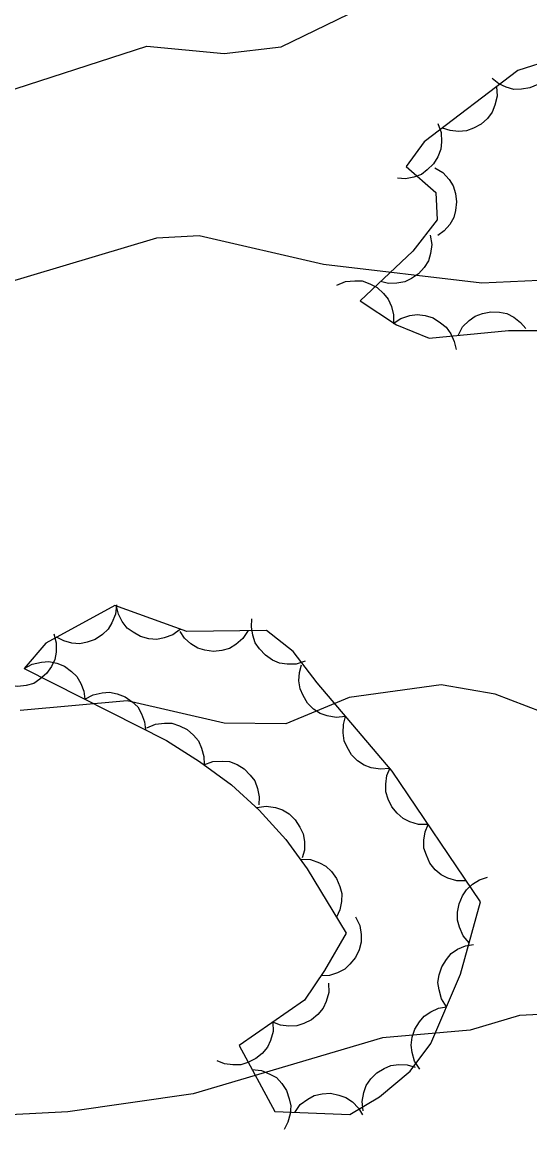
# Model space of a CAD drawing. Extents: x 336540 to 340074, y 5572036 to 5573747.
# Drawn here: x 337164.76 to 337187.14, y 5573400.2 to 5573449.22 of the extents above; entities that cross this region are included whole.
import ezdxf

# ---------------------------------------------------------------- set-up
doc = ezdxf.new("R2010")
doc.units = 0
doc.layers.add('Niveau 2', color=7, linetype='Continuous')
doc.layers.add('Niveau 44', color=7, linetype='Continuous')

msp = doc.modelspace()

# ---------------------------------------------------------------- linework, layer by layer
at = {"layer": 'Niveau 2'}
for points in [[(337163.43, 5573445.96), (337170.25, 5573448.16), (337173.66, 5573447.85), (337176.17, 5573448.13), (337179.66, 5573449.83), (337181.76, 5573451.48), (337184.57, 5573452.98), (337187.58, 5573453.82), (337193.01, 5573456.83), (337194.98, 5573457.6), (337202.21, 5573458.66), (337209.25, 5573460.39), (337212.73, 5573461.57), (337216.48, 5573464.32), (337219.29, 5573465.47), (337229.06, 5573466.5)], [(337159.71, 5573436.43), (337170.7, 5573439.71), (337172.56, 5573439.81), (337178.04, 5573438.55), (337185.02, 5573437.73), (337187.56, 5573437.85), (337194.03, 5573440.41)], [(337226.26, 5573422.57), (337222.78, 5573424.24), (337216.89, 5573423.78), (337213.2, 5573422.9), (337210.15, 5573422.93), (337204.96, 5573422.14), (337194.81, 5573418.59), (337191.29, 5573418.04), (337189.07, 5573418.26), (337185.61, 5573419.59), (337183.23, 5573420), (337179.18, 5573419.44), (337176.38, 5573418.28), (337173.67, 5573418.31), (337169.38, 5573419.29), (337164.67, 5573418.87)], [(337229.7, 5573414.92), (337224.61, 5573415.18), (337221.22, 5573415.01), (337212.15, 5573413.7), (337206.46, 5573412.38), (337204.31, 5573411.42), (337202.02, 5573409.95), (337193.43, 5573406.11), (337190.88, 5573405.97), (337190.23, 5573405.59), (337186.69, 5573405.41), (337184.51, 5573404.77), (337180.64, 5573404.42)], [(337180.64, 5573404.42), (337172.3, 5573401.96), (337166.77, 5573401.16), (337157.99, 5573400.7), (337152.65, 5573399.24), (337146.94, 5573398.1), (337138.47, 5573395.3), (337132.25, 5573394.13)]]:
    msp.add_lwpolyline(points, dxfattribs=at)
at = {"layer": 'Niveau 44'}
for points in [[(337187.87, 5573435.62), (337190.34, 5573437.99), (337188.06, 5573440.45), (337188.49, 5573442.13), (337189.2, 5573443.51), (337190.69, 5573444.42), (337191.7, 5573445.39), (337190.83, 5573446.91), (337189.87, 5573448.02), (337188.18, 5573447.6), (337186.62, 5573447.1), (337182.49, 5573443.94), (337181.69, 5573442.86), (337183, 5573441.71), (337183.05, 5573440.51), (337181.99, 5573439.12), (337179.66, 5573436.94), (337181.27, 5573435.87), (337182.7, 5573435.28), (337186.2, 5573435.63), (337187.87, 5573435.62)], [(337188.34, 5573447.65), (337188.22, 5573447.25), (337188, 5573446.91), (337187.79, 5573446.66), (337187.49, 5573446.47), (337187.15, 5573446.33), (337186.77, 5573446.27), (337186.44, 5573446.26), (337186.1, 5573446.36), (337185.77, 5573446.51), (337185.48, 5573446.74)], [(337185.67, 5573446.38), (337185.7, 5573445.96), (337185.6, 5573445.56), (337185.48, 5573445.26), (337185.27, 5573444.98), (337184.99, 5573444.73), (337184.66, 5573444.55), (337184.35, 5573444.43), (337184, 5573444.4), (337183.63, 5573444.44), (337183.29, 5573444.55)], [(337183.09, 5573444.75), (337183.23, 5573444.36), (337183.25, 5573443.95), (337183.22, 5573443.62), (337183.09, 5573443.29), (337182.89, 5573442.98), (337182.62, 5573442.71), (337182.36, 5573442.51), (337182.03, 5573442.39), (337181.66, 5573442.32), (337181.3, 5573442.34)], [(337182.95, 5573442.8), (337183.31, 5573442.59), (337183.58, 5573442.28), (337183.76, 5573442.01), (337183.87, 5573441.67), (337183.91, 5573441.3), (337183.87, 5573440.92), (337183.79, 5573440.61), (337183.61, 5573440.3), (337183.37, 5573440.02), (337183.08, 5573439.81)], [(337182.75, 5573439.83), (337182.82, 5573439.42), (337182.76, 5573439.02), (337182.67, 5573438.7), (337182.49, 5573438.4), (337182.24, 5573438.13), (337181.92, 5573437.92), (337181.63, 5573437.77), (337181.28, 5573437.71), (337180.91, 5573437.7), (337180.56, 5573437.78)], [(337178.63, 5573437.62), (337179.02, 5573437.78), (337179.42, 5573437.82), (337179.75, 5573437.81), (337180.09, 5573437.69), (337180.41, 5573437.52), (337180.69, 5573437.26), (337180.9, 5573437.01), (337181.04, 5573436.68), (337181.13, 5573436.32), (337181.13, 5573435.96)], [(337183.98, 5573435.41), (337184.18, 5573435.78), (337184.47, 5573436.06), (337184.73, 5573436.26), (337185.06, 5573436.38), (337185.42, 5573436.45), (337185.8, 5573436.43), (337186.13, 5573436.37), (337186.44, 5573436.21), (337186.73, 5573435.98), (337186.96, 5573435.71)], [(337181.11, 5573435.93), (337181.46, 5573436.16), (337181.85, 5573436.28), (337182.18, 5573436.33), (337182.53, 5573436.29), (337182.88, 5573436.18), (337183.2, 5573435.97), (337183.46, 5573435.77), (337183.66, 5573435.48), (337183.81, 5573435.14), (337183.89, 5573434.79)], [(337164.84, 5573420.71), (337171.12, 5573417.54), (337172.58, 5573416.61), (337173.99, 5573415.58), (337175.21, 5573414.47), (337176.38, 5573413.17), (337177.32, 5573411.88), (337179.04, 5573409.04), (337178.09, 5573407.4), (337177.2, 5573406.09), (337174.33, 5573404.09), (337175.89, 5573401.17), (337179.2, 5573401.05), (337180.52, 5573401.82), (337181.86, 5573402.95), (337182.78, 5573404.18), (337184.09, 5573407.23), (337184.97, 5573410.42), (337181.07, 5573416.19), (337177.76, 5573420.08), (337176.7, 5573421.47), (337175.53, 5573422.4), (337172.01, 5573422.35), (337168.84, 5573423.49), (337165.8, 5573421.84), (337164.84, 5573420.71)], [(337168.91, 5573423.53), (337168.87, 5573423.11), (337168.71, 5573422.73), (337168.54, 5573422.45), (337168.29, 5573422.21), (337167.98, 5573422), (337167.62, 5573421.88), (337167.3, 5573421.81), (337166.95, 5573421.84), (337166.59, 5573421.93), (337166.27, 5573422.1)], [(337171.73, 5573422.45), (337171.4, 5573422.2), (337171.01, 5573422.07), (337170.69, 5573422), (337170.34, 5573422.03), (337169.98, 5573422.13), (337169.65, 5573422.32), (337169.38, 5573422.5), (337169.17, 5573422.79), (337169, 5573423.12), (337168.91, 5573423.46)], [(337177.24, 5573421.04), (337176.84, 5573420.91), (337176.44, 5573420.91), (337176.11, 5573420.95), (337175.79, 5573421.09), (337175.48, 5573421.3), (337175.22, 5573421.58), (337175.03, 5573421.85), (337174.92, 5573422.18), (337174.87, 5573422.55), (337174.89, 5573422.91)], [(337166.15, 5573422.25), (337166.26, 5573421.85), (337166.25, 5573421.44), (337166.2, 5573421.11), (337166.05, 5573420.8), (337165.83, 5573420.49), (337165.54, 5573420.25), (337165.27, 5573420.06), (337164.93, 5573419.97), (337164.56, 5573419.92), (337164.2, 5573419.96)], [(337174.72, 5573422.39), (337174.49, 5573422.04), (337174.18, 5573421.78), (337173.9, 5573421.6), (337173.56, 5573421.51), (337173.19, 5573421.47), (337172.81, 5573421.53), (337172.5, 5573421.61), (337172.2, 5573421.8), (337171.92, 5573422.05), (337171.72, 5573422.35)], [(337164.84, 5573420.71), (337165.2, 5573420.91), (337165.6, 5573421), (337165.93, 5573421.03), (337166.28, 5573420.95), (337166.62, 5573420.82), (337166.93, 5573420.59), (337167.17, 5573420.37), (337167.34, 5573420.06), (337167.47, 5573419.72), (337167.52, 5573419.36)], [(337179.02, 5573418.6), (337178.6, 5573418.55), (337178.21, 5573418.63), (337177.89, 5573418.73), (337177.6, 5573418.93), (337177.34, 5573419.19), (337177.14, 5573419.52), (337177.01, 5573419.82), (337176.96, 5573420.17), (337176.98, 5573420.54), (337177.08, 5573420.88)], [(337167.52, 5573419.36), (337167.88, 5573419.56), (337168.28, 5573419.65), (337168.61, 5573419.67), (337168.95, 5573419.6), (337169.3, 5573419.46), (337169.61, 5573419.24), (337169.85, 5573419.02), (337170.02, 5573418.71), (337170.15, 5573418.36), (337170.2, 5573418.01)], [(337170.25, 5573418.1), (337170.63, 5573418.26), (337171.03, 5573418.31), (337171.36, 5573418.3), (337171.7, 5573418.19), (337172.03, 5573418.02), (337172.31, 5573417.77), (337172.53, 5573417.52), (337172.67, 5573417.2), (337172.77, 5573416.84), (337172.78, 5573416.48)], [(337180.96, 5573416.31), (337180.55, 5573416.27), (337180.15, 5573416.34), (337179.84, 5573416.45), (337179.55, 5573416.65), (337179.28, 5573416.91), (337179.09, 5573417.24), (337178.95, 5573417.53), (337178.91, 5573417.88), (337178.92, 5573418.25), (337179.02, 5573418.6)], [(337172.77, 5573416.47), (337173.16, 5573416.61), (337173.57, 5573416.63), (337173.9, 5573416.61), (337174.23, 5573416.48), (337174.54, 5573416.29), (337174.81, 5573416.01), (337175.01, 5573415.76), (337175.13, 5573415.43), (337175.2, 5573415.06), (337175.19, 5573414.7)], [(337182.66, 5573413.84), (337182.24, 5573413.84), (337181.85, 5573413.96), (337181.55, 5573414.1), (337181.29, 5573414.33), (337181.05, 5573414.61), (337180.9, 5573414.96), (337180.79, 5573415.27), (337180.79, 5573415.62), (337180.84, 5573415.99), (337180.98, 5573416.33)], [(337175.1, 5573414.59), (337175.52, 5573414.65), (337175.92, 5573414.58), (337176.23, 5573414.49), (337176.53, 5573414.3), (337176.8, 5573414.04), (337177, 5573413.72), (337177.15, 5573413.43), (337177.2, 5573413.08), (337177.2, 5573412.71), (337177.11, 5573412.36)], [(337184.34, 5573411.35), (337183.92, 5573411.35), (337183.53, 5573411.47), (337183.23, 5573411.61), (337182.97, 5573411.84), (337182.73, 5573412.13), (337182.58, 5573412.48), (337182.47, 5573412.79), (337182.47, 5573413.14), (337182.52, 5573413.51), (337182.66, 5573413.84)], [(337177.06, 5573412.31), (337177.47, 5573412.29), (337177.86, 5573412.15), (337178.15, 5573412), (337178.4, 5573411.76), (337178.62, 5573411.46), (337178.76, 5573411.1), (337178.85, 5573410.79), (337178.84, 5573410.44), (337178.76, 5573410.07), (337178.61, 5573409.75)], [(337184.47, 5573408.62), (337184.2, 5573408.93), (337184.04, 5573409.31), (337183.95, 5573409.62), (337183.95, 5573409.97), (337184.02, 5573410.34), (337184.18, 5573410.69), (337184.35, 5573410.96), (337184.61, 5573411.2), (337184.93, 5573411.39), (337185.27, 5573411.51)], [(337179.45, 5573409.76), (337179.64, 5573409.38), (337179.7, 5573408.98), (337179.71, 5573408.65), (337179.61, 5573408.31), (337179.46, 5573407.97), (337179.21, 5573407.68), (337178.98, 5573407.45), (337178.66, 5573407.29), (337178.31, 5573407.18), (337177.95, 5573407.16)], [(337183.47, 5573405.79), (337183.25, 5573406.15), (337183.14, 5573406.54), (337183.09, 5573406.86), (337183.14, 5573407.21), (337183.26, 5573407.56), (337183.47, 5573407.88), (337183.67, 5573408.14), (337183.96, 5573408.33), (337184.3, 5573408.48), (337184.66, 5573408.55)], [(337178.27, 5573406.84), (337178.28, 5573406.42), (337178.16, 5573406.03), (337178.03, 5573405.73), (337177.8, 5573405.46), (337177.52, 5573405.22), (337177.17, 5573405.06), (337176.87, 5573404.95), (337176.51, 5573404.94), (337176.15, 5573404.99), (337175.81, 5573405.12)], [(337182.29, 5573403.04), (337182.06, 5573403.39), (337181.95, 5573403.78), (337181.91, 5573404.11), (337181.96, 5573404.46), (337182.07, 5573404.81), (337182.28, 5573405.13), (337182.49, 5573405.38), (337182.78, 5573405.58), (337183.12, 5573405.73), (337183.47, 5573405.79)], [(337175.81, 5573405.12), (337175.82, 5573404.7), (337175.7, 5573404.31), (337175.57, 5573404.01), (337175.34, 5573403.74), (337175.06, 5573403.51), (337174.71, 5573403.34), (337174.4, 5573403.23), (337174.05, 5573403.23), (337173.68, 5573403.28), (337173.35, 5573403.41)], [(337179.79, 5573401.2), (337179.75, 5573401.62), (337179.82, 5573402.02), (337179.93, 5573402.33), (337180.13, 5573402.62), (337180.39, 5573402.88), (337180.72, 5573403.08), (337181.02, 5573403.21), (337181.37, 5573403.25), (337181.74, 5573403.24), (337182.08, 5573403.14)], [(337174.89, 5573403.03), (337175.31, 5573402.99), (337175.68, 5573402.83), (337175.97, 5573402.67), (337176.21, 5573402.41), (337176.41, 5573402.1), (337176.53, 5573401.74), (337176.6, 5573401.42), (337176.57, 5573401.07), (337176.47, 5573400.71), (337176.31, 5573400.39)], [(337176.78, 5573401.14), (337177.02, 5573401.48), (337177.35, 5573401.72), (337177.63, 5573401.88), (337177.98, 5573401.96), (337178.35, 5573401.98), (337178.72, 5573401.9), (337179.03, 5573401.8), (337179.32, 5573401.6), (337179.58, 5573401.33), (337179.77, 5573401.03)]]:
    msp.add_lwpolyline(points, dxfattribs=at)

doc.saveas('drawing.dxf')
